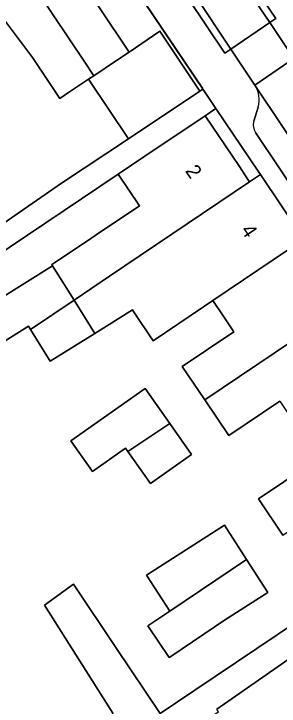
# Model space of a CAD drawing. Extents: x 158352 to 159489, y 383828 to 384603.
# Drawn here: x 158936.22 to 158954.45, y 384205.73 to 384253.26 of the extents above; entities that cross this region are included whole.
import ezdxf

# ---------------------------------------------------------------- set-up
doc = ezdxf.new("R2010")
doc.units = 0
for name, color, linetype in [('IMGEO_Erf', 7, 'Continuous'), ('IMGEO_Muur', 7, 'Continuous'), ('IMGEO_Pand', 7, 'Continuous'), ('IMGEO_Pand_nummerreeks', 7, 'Continuous'), ('IMGEO_Parkeervlak_open', 7, 'Continuous'), ('IMGEO_Rijbaan_lokaal_open', 7, 'Continuous'), ('IMGEO_Voetpad_open', 7, 'Continuous')]:
    doc.layers.add(name, color=color, linetype=linetype)

msp = doc.modelspace()

# ---------------------------------------------------------------- linework, layer by layer
at = {"layer": 'IMGEO_Erf'}
for points in [[(158940.261, 384261.367), (158937.976, 384259.839), (158944.137, 384250.629), (158946.253, 384252.074), (158949.005, 384247.96), (158949.206, 384248.095), (158949.172, 384248.145)], [(158950.103, 384246.763), (158949.365, 384246.266), (158951.714, 384242.77), (158952.307, 384241.888), (158952.417, 384241.724), (158953.16, 384242.224), (158953.05, 384242.388)], [(158944.057, 384223.207), (158943.9, 384223.43), (158941.617, 384221.83), (158940.134, 384223.944), (158945.249, 384227.531), (158946.928, 384225.137), (158948.432, 384222.993), (158945.599, 384221.007)], [(158947.07, 384209.19), (158946.884, 384209.065), (158945.429, 384211.23), (158946.93, 384212.238), (158945.334, 384214.718), (158950.686, 384218.16), (158952.211, 384215.789), (158953.662, 384213.534), (158950.697, 384211.627)]]:
    msp.add_lwpolyline(points, close=True, dxfattribs=at)
for points in [[(158935.13, 384238.626), (158939.5, 384241.627), (158944.095, 384244.676), (158941.358, 384248.769), (158939.982, 384247.848), (158939.375, 384247.442), (158937.496, 384250.25), (158935.497, 384252.909)], [(158933.337, 384232.492), (158938.884, 384235.959), (158938.831, 384236.044), (158941.201, 384237.636), (158941.863, 384238.081), (158944.849, 384240.087), (158943.393, 384242.254), (158928.455, 384232.219)], [(158954.493, 384226.662), (158950.981, 384224.302), (158949.334, 384226.754), (158947.79, 384229.051), (158951.332, 384231.431), (158950.368, 384232.866), (158950.124, 384233.229), (158949.89, 384233.577), (158949.257, 384233.152), (158945.783, 384230.817), (158944.44, 384232.815), (158944.363, 384232.93), (158941.784, 384231.318), (158938.72, 384229.403), (158937.351, 384231.593), (158937.213, 384231.813), (158934.731, 384230.262)], [(158954.707, 384217.467), (158953.029, 384219.965), (158956.513, 384222.306)], [(158943.028, 384205.234), (158938.32, 384212.669), (158940.311, 384214.091), (158943.226, 384209.75), (158946.272, 384205.215), (158948.662, 384206.821), (158961.437, 384215.4)], [(158979.183, 384203.447), (158971.862, 384214.376), (158967.149, 384211.046), (158964.25, 384215.304), (158950.159, 384205.525)]]:
    msp.add_lwpolyline(points, dxfattribs=at)
at = {"layer": 'IMGEO_Muur'}
msp.add_lwpolyline([(158949.265, 384248.006), (158940.261, 384261.367)], dxfattribs=at)
at = {"layer": 'IMGEO_Pand'}
for points in [[(158930.912, 384265.149), (158937.861, 384254.768), (158941.052, 384250), (158941.716, 384249.009), (158943.197, 384250), (158944.137, 384250.629), (158937.976, 384259.839), (158940.261, 384261.367), (158935.621, 384268.3)], [(158930.912, 384265.149), (158929.916, 384264.482), (158928.539, 384266.54), (158924.927, 384264.123), (158925.377, 384263.451), (158929.925, 384256.656), (158929.999, 384256.546), (158932.115, 384257.962), (158935.497, 384252.909), (158937.496, 384250.25), (158939.375, 384247.442), (158939.982, 384247.848), (158941.358, 384248.769), (158941.716, 384249.009), (158941.052, 384250), (158937.861, 384254.768)], [(158946.253, 384252.074), (158944.137, 384250.629), (158943.197, 384250), (158941.716, 384249.009), (158941.358, 384248.769), (158944.095, 384244.676), (158949.005, 384247.96)], [(158952.417, 384241.724), (158952.307, 384241.888), (158951.714, 384242.77), (158949.365, 384246.266), (158945.215, 384243.478), (158943.393, 384242.254), (158944.849, 384240.087), (158941.863, 384238.081), (158941.201, 384237.636), (158938.831, 384236.044), (158938.884, 384235.959), (158939.154, 384235.527), (158940.351, 384233.611), (158942.799, 384235.257)], [(158956.145, 384237.782), (158953.16, 384242.224), (158952.417, 384241.724), (158942.799, 384235.257), (158940.351, 384233.611), (158941.784, 384231.318), (158944.363, 384232.93), (158944.44, 384232.815), (158945.783, 384230.817), (158949.257, 384233.152), (158949.89, 384233.577)], [(158958.873, 384233.166), (158956.001, 384237.441), (158956.258, 384237.614), (158956.145, 384237.782), (158949.89, 384233.577), (158950.124, 384233.229), (158950.368, 384232.866), (158951.332, 384231.431), (158947.79, 384229.051), (158949.334, 384226.754)], [(158940.351, 384233.611), (158939.154, 384235.527), (158938.884, 384235.959), (158933.337, 384232.492), (158934.731, 384230.262), (158937.213, 384231.813), (158937.351, 384231.593)], [(158937.351, 384231.593), (158938.72, 384229.403), (158941.784, 384231.318), (158940.351, 384233.611)], [(158962.121, 384228.902), (158962.028, 384229.041), (158961.764, 384228.864), (158958.873, 384233.166), (158949.334, 384226.754), (158950.981, 384224.302), (158954.493, 384226.662), (158955.426, 384225.274), (158955.659, 384224.928), (158955.831, 384224.672)], [(158964.387, 384223.977), (158965.106, 384224.46), (158962.121, 384228.902), (158955.831, 384224.672), (158955.206, 384224.252), (158956.513, 384222.306), (158953.029, 384219.965), (158954.707, 384217.467)], [(158944.057, 384223.207), (158946.928, 384225.137), (158945.249, 384227.531), (158940.134, 384223.944), (158941.617, 384221.83), (158943.9, 384223.43)], [(158944.057, 384223.207), (158945.599, 384221.007), (158948.432, 384222.993), (158946.928, 384225.137)], [(158950.686, 384218.16), (158945.334, 384214.718), (158946.93, 384212.238), (158952.211, 384215.789)], [(158950.697, 384211.627), (158953.662, 384213.534), (158952.211, 384215.789), (158946.93, 384212.238), (158945.429, 384211.23), (158946.884, 384209.065), (158947.07, 384209.19)]]:
    msp.add_lwpolyline(points, close=True, dxfattribs=at)
at = {"layer": 'IMGEO_Parkeervlak_open'}
for points in [[(158967.539, 384226.335), (158952.78, 384248.358)], [(158953.001, 384246.854), (158952.707, 384245.885)], [(158952.821, 384245.12), (158964.522, 384227.653)]]:
    msp.add_lwpolyline(points, dxfattribs=at)
for centre, radius, start, end in [((158951.297, 384247.372), 1.781, 343.0951, 33.6235), ((158953.572, 384245.623), 0.904, 163.146, 213.8057)]:
    msp.add_arc(centre, radius, start, end, dxfattribs=at)
at = {"layer": 'IMGEO_Rijbaan_lokaal_open'}
for points in [[(158942.113, 384270.058), (158941.545, 384270.918), (158938.496, 384275.255), (158937.565, 384276.679), (158934.878, 384274.851), (158937.931, 384270.305), (158939.624, 384267.764), (158947.99, 384255.54), (158948.621, 384254.614), (158951.135, 384250.832), (158953.801, 384252.656), (158951.242, 384256.449), (158950.688, 384257.27), (158950.589, 384257.44)], [(158952.78, 384248.358), (158955.181, 384250), (158955.463, 384250.193), (158953.801, 384252.656), (158951.135, 384250.832), (158951.688, 384250)], [(158952.78, 384248.358), (158967.539, 384226.335), (158970.192, 384228.118), (158970.037, 384228.354), (158955.623, 384249.999), (158955.463, 384250.193), (158955.181, 384250)]]:
    msp.add_lwpolyline(points, close=True, dxfattribs=at)
at = {"layer": 'IMGEO_Voetpad_open'}
for points in [[(158935.621, 384268.3), (158940.261, 384261.367), (158949.172, 384248.145), (158949.206, 384248.095), (158949.265, 384248.006), (158950.103, 384246.763), (158953.05, 384242.388), (158953.16, 384242.224), (158956.145, 384237.782), (158956.258, 384237.614), (158956.001, 384237.441), (158958.873, 384233.166), (158961.764, 384228.864), (158962.028, 384229.041), (158962.121, 384228.902), (158965.106, 384224.46), (158965.19, 384224.335), (158968.154, 384219.911), (158969.084, 384218.523), (158971.862, 384214.376), (158979.183, 384203.447), (158983.795, 384196.582), (158985.981, 384193.365), (158986.851, 384190.812)], [(158950.589, 384257.44), (158950.688, 384257.27), (158951.242, 384256.449), (158951.656, 384256.728), (158954.215, 384252.935), (158953.801, 384252.656), (158955.463, 384250.193), (158955.623, 384249.999)], [(158952.78, 384248.358), (158951.688, 384250), (158951.135, 384250.832), (158950.719, 384250.556), (158948.205, 384254.338)], [(158952.707, 384245.885), (158953.001, 384246.854)], [(158964.522, 384227.653), (158952.821, 384245.12)]]:
    msp.add_lwpolyline(points, dxfattribs=at)
for points in [[(158953.801, 384252.656), (158954.215, 384252.935), (158951.656, 384256.728), (158951.242, 384256.449)], [(158948.621, 384254.614), (158948.205, 384254.338), (158950.719, 384250.556), (158951.135, 384250.832)], [(158928.455, 384232.219), (158943.393, 384242.254), (158945.215, 384243.478), (158949.365, 384246.266), (158950.103, 384246.763), (158949.265, 384248.006), (158949.206, 384248.095), (158949.005, 384247.96), (158944.095, 384244.676), (158939.5, 384241.627), (158935.13, 384238.626), (158921.579, 384229.323), (158912.32, 384222.965), (158913.229, 384221.576), (158915.652, 384223.161), (158923.669, 384228.683), (158926.834, 384230.934), (158930.901, 384225.216), (158930.688, 384225.065), (158932.707, 384221.883), (158934.352, 384222.927)], [(158964.25, 384215.304), (158969.084, 384218.523), (158968.154, 384219.911), (158967.44, 384219.433), (158963.29, 384216.645), (158961.437, 384215.4), (158948.662, 384206.821), (158946.272, 384205.215), (158943.226, 384209.75), (158940.311, 384214.091), (158938.32, 384212.669), (158943.028, 384205.234), (158942.435, 384203.284), (158930.336, 384195.705), (158931.464, 384193.904), (158940.958, 384199.85), (158945.987, 384202.726), (158950.289, 384205.339), (158950.159, 384205.525)]]:
    msp.add_lwpolyline(points, close=True, dxfattribs=at)
for centre, radius, start, end in [((158951.297, 384247.372), 1.781, 343.0951, 33.6235), ((158953.572, 384245.623), 0.904, 163.146, 213.8057)]:
    msp.add_arc(centre, radius, start, end, dxfattribs=at)

# ---------------------------------------------------------------- texts
at = {"layer": 'IMGEO_Pand_nummerreeks'}
for s, p in [('2', (158947.959, 384242.477)), ('4', (158951.776, 384238.403))]:
    msp.add_text(s, height=1, rotation=303.9017, dxfattribs=at).set_placement(p)

doc.saveas('drawing.dxf')
